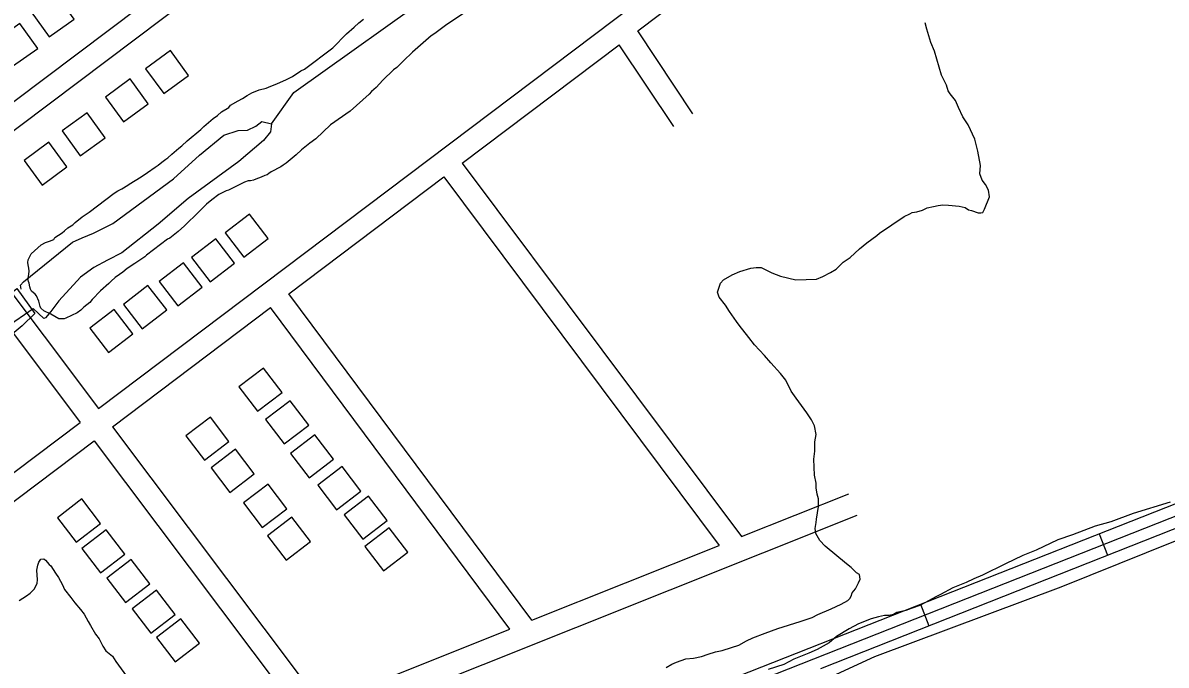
# Model space of a CAD drawing. Extents: x 3329297 to 3367176, y 649250 to 674653.
# Drawn here: x 3345468 to 3346956, y 670892 to 671727 of the extents above; entities that cross this region are included whole.
import ezdxf

# ---------------------------------------------------------------- set-up
doc = ezdxf.new("R2010")
doc.units = 0
for name, color, linetype in [('V-BLDG-OTLN', 7, 'Continuous'), ('V-BRDG-OTLN', 7, 'Continuous'), ('V-ROAD-CNTR', 7, 'Continuous'), ('V-SITE-VEGE', 7, 'Continuous'), ('V-TOPO-SHOR', 7, 'Continuous')]:
    doc.layers.add(name, color=color, linetype=linetype)

msp = doc.modelspace()

# ---------------------------------------------------------------- linework, layer by layer
at = {"layer": 'V-BLDG-OTLN'}
for points in [[(3345502, 671709), (3345534.6, 671732.2), (3345511.4, 671764.8), (3345478.8, 671741.6)], [(3345454.6, 671670.9), (3345487.2, 671694.1), (3345464, 671726.7), (3345431.4, 671703.5)], [(3345660, 671691.3), (3345627.7, 671667.7), (3345651.3, 671635.4), (3345683.6, 671659)], [(3345607.5, 671654.5), (3345575.3, 671630.8), (3345598.9, 671598.6), (3345631.2, 671622.2)], [(3345551.4, 671610.3), (3345519.1, 671586.7), (3345542.7, 671554.4), (3345575, 671578)], [(3345501.7, 671572.1), (3345469.4, 671548.5), (3345493.1, 671516.2), (3345525.3, 671539.9)], [(3345755.7, 671422.5), (3345787.3, 671446.9), (3345762.9, 671478.6), (3345731.2, 671454.2)], [(3345711.9, 671390.4), (3345743.6, 671414.8), (3345719.2, 671446.5), (3345687.5, 671422)], [(3345669.7, 671359.2), (3345701.4, 671383.7), (3345677, 671415.3), (3345645.3, 671390.9)], [(3345623.4, 671329.4), (3345655.1, 671353.8), (3345630.6, 671385.5), (3345599, 671361.1)], [(3345579.4, 671298.4), (3345611, 671322.8), (3345586.6, 671354.5), (3345554.9, 671330)], [(3345749.2, 671254), (3345773.5, 671222.2), (3345805.3, 671246.5), (3345781, 671278.3)], [(3345783.9, 671211.4), (3345808.2, 671179.6), (3345840, 671203.9), (3345815.7, 671235.7)], [(3345680.1, 671190.2), (3345704.4, 671158.4), (3345736.2, 671182.6), (3345712, 671214.4)], [(3345816.3, 671167.2), (3345840.5, 671135.4), (3345872.3, 671159.6), (3345848.1, 671191.4)], [(3345713.1, 671148.3), (3345737.3, 671116.5), (3345769.1, 671140.8), (3345744.9, 671172.6)], [(3345851.8, 671125.8), (3345876.1, 671094), (3345907.9, 671118.2), (3345883.7, 671150)], [(3345755.3, 671102.7), (3345779.5, 671070.9), (3345811.3, 671095.2), (3345787.1, 671127)], [(3345512.8, 671083.5), (3345537.1, 671051.8), (3345568.8, 671076.2), (3345544.5, 671107.9)], [(3345886, 671087.3), (3345910.3, 671055.5), (3345942.1, 671079.8), (3345917.8, 671111.6)], [(3345786.4, 671060), (3345810.6, 671028.2), (3345842.4, 671052.4), (3345818.2, 671084.2)], [(3345913.1, 671046.1), (3345937.3, 671014.3), (3345969.1, 671038.5), (3345944.9, 671070.4)], [(3345544.5, 671043.5), (3345568.8, 671011.8), (3345600.6, 671036.1), (3345576.2, 671067.8)], [(3345577.3, 671004.9), (3345601.6, 670973.2), (3345633.3, 670997.6), (3345609, 671029.3)], [(3345610, 670965), (3345634.4, 670933.2), (3345666.1, 670957.6), (3345641.7, 670989.3)], [(3345641.9, 670927.7), (3345666.3, 670896), (3345698, 670920.4), (3345673.7, 670952.1)]]:
    msp.add_lwpolyline(points, close=True, dxfattribs=at)
at = {"layer": 'V-BRDG-OTLN'}
msp.add_lwpolyline([(3345451.2, 671320.2), (3345423.7, 671353.3), (3345441.5, 671366.6), (3345459.9, 671381.7), (3345483.4, 671349.3), (3345466.8, 671333.3)], close=True, dxfattribs=at)
at = {"layer": 'V-ROAD-CNTR'}
for p, q in [((3346868.9, 671062.6), (3346879.9, 671034.7)), ((3346636.3, 670970.9), (3346647.3, 670943))]:
    msp.add_line(p, q, dxfattribs=at)
for points in [[(3345352.6, 671509.9), (3346992.9, 672744.6)], [(3345566.5, 671225.7), (3346587.9, 671995.7), (3346621.2, 672019.9), (3346648.9, 672036.3), (3346689.4, 672059.5), (3346727.6, 672079.4), (3346770.2, 672103.5), (3346886.8, 672189.4), (3347446.3, 672610.6)], [(3344746, 672259.5), (3345232.5, 671619.7), (3345542.5, 671207.6)], [(3345334.6, 671533.9), (3346149.1, 672147)], [(3341478.7, 668921.1), (3342192.1, 669201.3), (3342356.2, 669268.6), (3343000.4, 669522.2), (3344144.6, 669974.9), (3344859.3, 670257.5), (3345736.7, 670600), (3346977.7, 671089.4), (3347844, 671430), (3349239.5, 671977)], [(3346268.3, 671717.1), (3346469.3, 671868.7)], [(3346340.2, 671609.1), (3346268.3, 671717.1)], [(3346039.9, 671545), (3346244.3, 671699)], [(3346315.2, 671592.5), (3346244.3, 671699)], [(3346506.6, 670887.5), (3346983.2, 671075.5), (3347849.5, 671416.1), (3348464.7, 671657.2)], [(3346039.9, 671545), (3346403.3, 671059)], [(3345814.3, 671374.9), (3346016, 671527)], [(3346016, 671527), (3346374.4, 671047.5)], [(3345352.6, 671509.9), (3345566.5, 671225.7)], [(3345650.3, 670582.4), (3345731.2, 670613.9), (3346972.2, 671103.4), (3347838.5, 671444), (3347869.1, 671456)], [(3346130.5, 670950.2), (3345814.3, 671374.9)], [(3345584.5, 671201.7), (3345790.4, 671356.9)], [(3346101.7, 670938.7), (3345790.4, 671356.9)], [(3345316.6, 671037.3), (3345542.5, 671207.6)], [(3345584.5, 671201.7), (3345831.6, 670873.4), (3345842, 670861.1), (3345850.9, 670855), (3345862, 670851.2), (3345870.4, 670850.2), (3345886.4, 670854.4), (3345933.5, 670871.5), (3346101.7, 670938.7)], [(3345240.5, 670942.4), (3345560.6, 671183.7)], [(3345560.6, 671183.7), (3345808.1, 670854.7), (3345821.6, 670838.7), (3345837.3, 670827.8), (3345855.4, 670821.8), (3345872.5, 670819.7), (3345895.4, 670825.7), (3345944.2, 670843.5), (3346554.1, 671086.9)], [(3346403.3, 671059), (3346543, 671114.8)], [(3346130.5, 670950.2), (3346374.4, 671047.5)]]:
    msp.add_lwpolyline(points, dxfattribs=at)
at = {"layer": 'V-SITE-VEGE'}
for points in [[(3346049.9, 671745.2), (3346018.2, 671723.8), (3346004.3, 671713.6), (3345999.6, 671710.4), (3345975, 671689.1), (3345963.4, 671678.1), (3345954.9, 671669.4), (3345950.3, 671666.3), (3345936.4, 671652.9), (3345928, 671643.4), (3345921.8, 671637.9), (3345918.7, 671634.8), (3345894, 671612.7), (3345868.5, 671594.5), (3345849.3, 671576.4), (3345841.5, 671570.8), (3345830.7, 671562.2), (3345823.8, 671555.8), (3345810.7, 671544.8), (3345806.8, 671542.4), (3345803.7, 671540.1), (3345791.3, 671533.7), (3345788.3, 671531.3), (3345785.9, 671529.7), (3345782.8, 671528.9), (3345778.2, 671526.5), (3345771.2, 671524.1), (3345768.1, 671522.5), (3345764.2, 671521.7), (3345761.1, 671521.7), (3345756.5, 671520.1), (3345735.5, 671509.7), (3345732.4, 671508.9), (3345723.1, 671504.1), (3345713.9, 671497), (3345706.9, 671491.5), (3345696.9, 671481.3), (3345678.4, 671463.1), (3345669.9, 671456), (3345659.1, 671447.4), (3345656, 671445.8), (3345629, 671425.2), (3345626.7, 671422.9), (3345613.6, 671414.2), (3345603.5, 671407.8), (3345598.1, 671403.1), (3345593.5, 671399.9), (3345588.1, 671396), (3345582.7, 671391.2), (3345579.6, 671388.1), (3345568.8, 671378.6), (3345558, 671367.6), (3345554.9, 671363.7), (3345547.2, 671357.4), (3345543.4, 671353.4), (3345538.7, 671350.3), (3345524, 671343.1), (3345521.7, 671342.3), (3345514.7, 671342.2), (3345504.5, 671348.3), (3345495.1, 671352.9), (3345491.2, 671356), (3345490.4, 671358.3), (3345488.7, 671365.3), (3345485.6, 671372.2), (3345484, 671374.6), (3345479.3, 671378.4), (3345477.7, 671380.7), (3345476.9, 671383.8), (3345476, 671388.5), (3345475.2, 671390.8), (3345474.4, 671394.7), (3345475.2, 671397.1), (3345475.9, 671404.1), (3345475.8, 671408), (3345475, 671412.6), (3345474.2, 671415.7), (3345474.9, 671418.9), (3345478.7, 671426.7), (3345487.2, 671434.6), (3345491.8, 671438.5), (3345497.2, 671441.7), (3345502.7, 671443.3), (3345508.1, 671445.7), (3345509.6, 671448), (3345518.9, 671454.4), (3345522, 671456.7), (3345526.6, 671460.7), (3345532.8, 671464.7), (3345535.9, 671467.8), (3345545.2, 671474.9), (3345554.4, 671481.2), (3345586.9, 671505.7)], [(3345586.9, 671505.7), (3345591.5, 671508.9), (3345596.9, 671511.3), (3345604.7, 671516.1), (3345606.2, 671517.6), (3345621.7, 671527.1), (3345630.2, 671532.7), (3345640.2, 671539.8), (3345644.1, 671542.2), (3345648.7, 671546.1), (3345654.1, 671550.1), (3345656.4, 671551.7), (3345661.8, 671556.4), (3345671.1, 671564.3), (3345675, 671567.4), (3345681.9, 671573.7), (3345699.6, 671588.7), (3345703.5, 671592.7), (3345715.8, 671602.9), (3345721.2, 671606.9), (3345726.6, 671611.6), (3345735.9, 671617.2), (3345738.2, 671620.3), (3345748.3, 671625.9), (3345753.7, 671629), (3345759.9, 671633), (3345766.1, 671636.2), (3345775.4, 671640.2), (3345784.7, 671642.6), (3345790.9, 671645), (3345798.6, 671648.2), (3345811, 671653.8), (3345818.8, 671657.8), (3345829.6, 671664.9), (3345834.3, 671667.3), (3345871.3, 671695), (3345889, 671713.1), (3345899.1, 671721.8), (3345905.2, 671727.3), (3345911.4, 671732)], [(3346583.1, 671453.8), (3346598.9, 671464.6), (3346615.3, 671475.5), (3346622.4, 671478.8), (3346625.4, 671480.7), (3346631.4, 671481.6), (3346639.1, 671483.7), (3346645, 671486.9), (3346653.4, 671488.4), (3346659.3, 671489.9), (3346665.3, 671490.7), (3346672.6, 671490.4), (3346686.5, 671489.1), (3346694.4, 671487), (3346698.7, 671484.2), (3346702.9, 671483.1), (3346711.5, 671480.4), (3346715.1, 671480), (3346717.5, 671480.7), (3346719.7, 671485), (3346726.3, 671500.9), (3346724.8, 671509.8), (3346720.9, 671516.9), (3346716.5, 671522.8), (3346713.7, 671531.1), (3346714.5, 671542), (3346710.8, 671560.5), (3346707.2, 671576), (3346698.6, 671594.9), (3346691.6, 671604.9), (3346685.7, 671617.3), (3346681.8, 671626.2), (3346674.8, 671634.9), (3346672.2, 671639), (3346670.2, 671646.2), (3346663.6, 671659.2), (3346654.6, 671690.7), (3346649.9, 671702), (3346644.5, 671719.2), (3346642.3, 671727.6)], [(3346305.1, 670888.6), (3346312.8, 670893.1), (3346318.7, 670895.8), (3346331.1, 670899.9), (3346340.7, 670900.8), (3346351.5, 670903.1), (3346359.8, 670905.8), (3346369.3, 670909.2), (3346378.3, 670910.7), (3346390.2, 670914.8), (3346399.7, 670917.6), (3346409.7, 670923.4), (3346418, 670927.3), (3346434, 670933.3), (3346450.6, 670939.4), (3346479.8, 670948.3), (3346495.2, 670953.8), (3346502.9, 670957.7), (3346520.1, 670965), (3346533.1, 670970.9), (3346541.9, 670976), (3346544.2, 670978.5), (3346545.9, 670981.6), (3346547.6, 670985.9), (3346551.6, 670990.9), (3346555.5, 670998.8), (3346557.7, 671003.7), (3346556.9, 671009.7), (3346553.2, 671012), (3346546.3, 671018.9), (3346540.1, 671023.5), (3346512.1, 671046.5), (3346505.2, 671054.1), (3346500, 671062.9), (3346499.2, 671069.5), (3346500.7, 671077.4), (3346501.1, 671081.6), (3346503.5, 671098), (3346503.7, 671108.2), (3346501.7, 671114.1), (3346500.7, 671122.5), (3346500.5, 671128.5), (3346498.3, 671138.7), (3346497.5, 671159.7), (3346498.9, 671170), (3346499, 671182.1), (3346500.5, 671191.8), (3346498.2, 671203.1), (3346494.3, 671210.8), (3346488.5, 671220.2), (3346474.6, 671238.9), (3346468.2, 671248.3), (3346461, 671262.5), (3346454.1, 671271.2), (3346441.5, 671285.2), (3346433.3, 671294.5), (3346420.1, 671308.4), (3346413.1, 671317.8), (3346400.5, 671334.2), (3346396.7, 671338.8), (3346387.7, 671351.7), (3346382.6, 671360), (3346374.4, 671370.5), (3346372.3, 671377), (3346376.1, 671388.6), (3346380.1, 671393), (3346391.3, 671399.4), (3346401.4, 671404), (3346415.7, 671408.2), (3346422.3, 671409.1), (3346428.9, 671409.3), (3346435, 671405.9), (3346443, 671402), (3346454, 671397.6), (3346474, 671393), (3346501.1, 671394), (3346509.4, 671397.4), (3346519.4, 671402.6), (3346526.5, 671407.1), (3346535.8, 671415.9), (3346544.6, 671422.2), (3346556.8, 671433.5), (3346566.7, 671441.1), (3346579.6, 671450.7), (3346583.1, 671453.8)], [(3346961.4, 671103.6), (3346913.2, 671089.1), (3346884.1, 671078.3), (3346863.9, 671072.7), (3346834.2, 671061.4), (3346815.2, 671054.6), (3346786.8, 671041.5), (3346769.6, 671034.2), (3346747.2, 671023.7), (3346717, 671008.7), (3346705.8, 671004)], [(3345463.1, 670975.9), (3345472.6, 670981.7), (3345477.2, 670985.5), (3345483, 670991.1), (3345486.4, 670998.5), (3345486.8, 671002.7), (3345486.3, 671015.3), (3345487.3, 671022), (3345488.9, 671025.7), (3345491.2, 671029.4), (3345495.4, 671030.1), (3345497.2, 671028.4), (3345502.3, 671022.6), (3345504.2, 671020.8), (3345510.5, 671011.5), (3345514.4, 671005.6), (3345519.6, 670996.2), (3345522.2, 670990.2), (3345530.4, 670979.7), (3345535.5, 670972.7), (3345543.1, 670964), (3345547.5, 670958.1), (3345552.7, 670948.7), (3345555.9, 670943.4), (3345562.4, 670932.2), (3345567.4, 670925.8), (3345572, 670916.3), (3345575.8, 670910.4), (3345584.5, 670903.5), (3345589, 670896.5), (3345606.2, 670872.5)], [(3346705.8, 671004), (3346695.7, 670999.4), (3346678.6, 670992.1), (3346662.6, 670983.7), (3346657.3, 670981.1), (3346642, 670972.7), (3346635.5, 670969.4), (3346624.2, 670965.4), (3346617.1, 670962.7), (3346605.7, 670960.4), (3346601, 670957.8), (3346595.7, 670956.4), (3346589.6, 670956.2), (3346581.9, 670954.7), (3346572.3, 670951.9), (3346555.7, 670945.3), (3346543.4, 670938.8), (3346526.9, 670929.1), (3346517.6, 670920.9), (3346501.7, 670911.9), (3346491, 670907.2), (3346471.4, 670899.3), (3346458.4, 670892.7), (3346438.2, 670885.9)]]:
    msp.add_lwpolyline(points, dxfattribs=at)
at = {"layer": 'V-TOPO-SHOR'}
msp.add_line((3345791.6, 671596.2), (3345820.6, 671636.7), dxfattribs=at)
for points in [[(3345820.6, 671636.7), (3346015.4, 671776), (3346146.5, 671874), (3346312.1, 671995.7), (3346474.1, 672119.2), (3346659.2, 672258.6), (3346823, 672385.6), (3346989.2, 672504.6)], [(3345465.5, 671380.8), (3345464.8, 671386.3), (3345468.6, 671390.4), (3345532.6, 671442.2), (3345545.1, 671447.5), (3345560, 671453.6), (3345585, 671466.5), (3345663.9, 671524.5), (3345697.7, 671555.2), (3345729.4, 671581.1), (3345748.2, 671587.4), (3345760.1, 671587.9), (3345771.1, 671593.1), (3345778.8, 671598.9), (3345791.6, 671596.2), (3345790.4, 671585.8), (3345781.3, 671574.4), (3345749, 671546.8), (3345683.2, 671499)], [(3345683.2, 671499), (3345643.9, 671465.6), (3345596.8, 671428), (3345578.1, 671418.5), (3345560.2, 671409.1), (3345543.1, 671396.5), (3345514.9, 671365.9), (3345504.3, 671352), (3345497.4, 671343.8), (3345495.1, 671342.9)], [(3345388.5, 671279.1), (3345436.2, 671321.3), (3345446.3, 671331.4), (3345481.2, 671355.9), (3345495.1, 671342.9)], [(3346504.4, 670869.6), (3346576.9, 670903), (3346819.4, 670993.7), (3347006.1, 671068.5), (3347188.4, 671140.7), (3347330, 671197.9)]]:
    msp.add_lwpolyline(points, dxfattribs=at)

doc.saveas('drawing.dxf')
